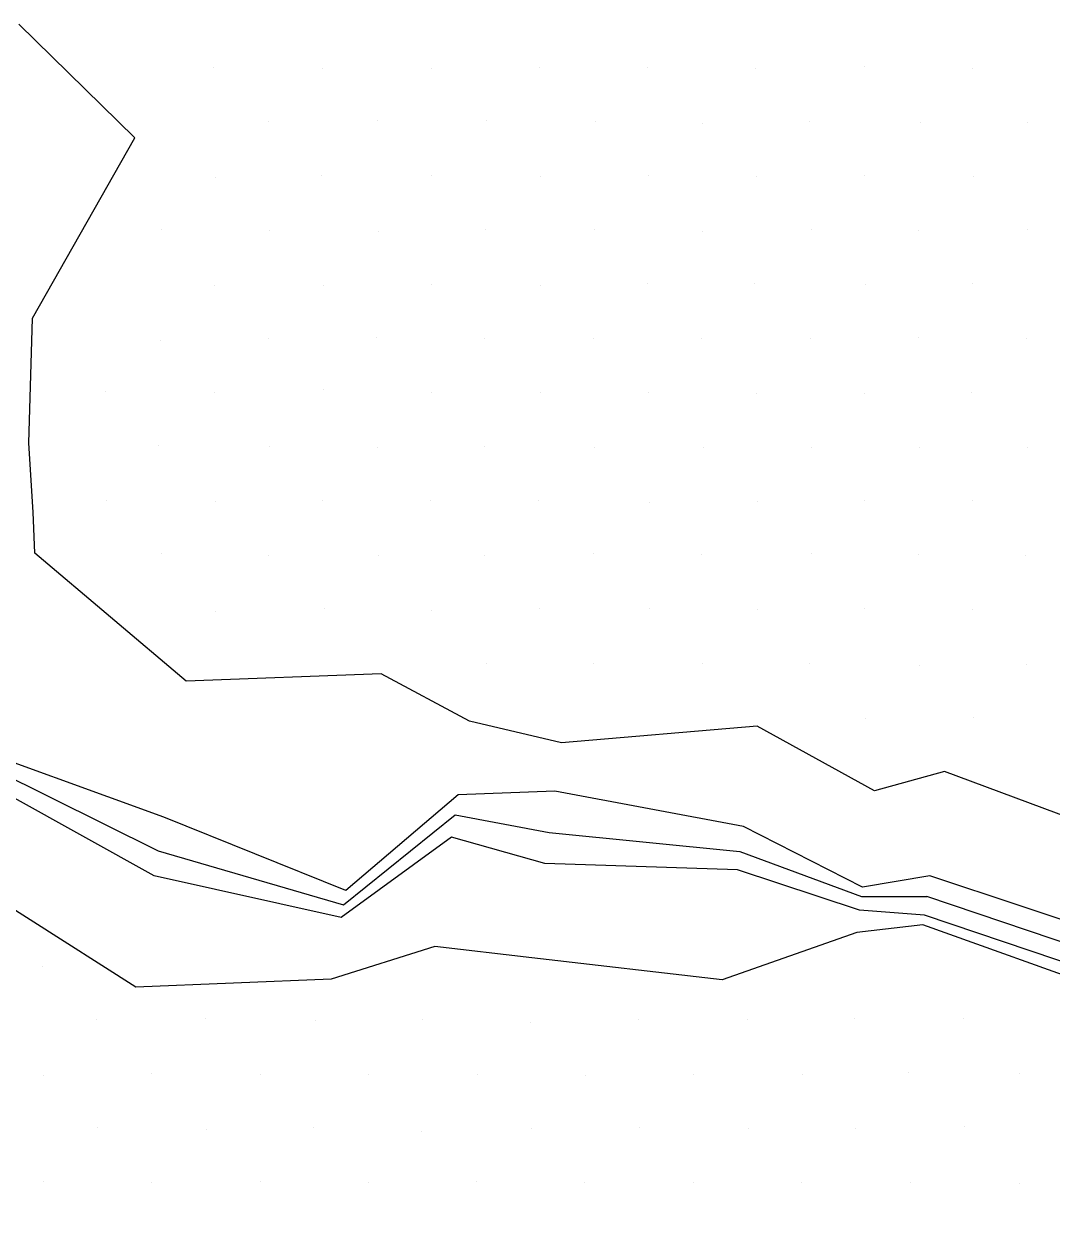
# Model space of a CAD drawing. Extents: x 1602514 to 1609837, y 863887 to 871157.
# Drawn here: x 1605562.4 to 1605696.5, y 868516.6 to 868673.7 of the extents above; entities that cross this region are included whole.
import ezdxf

# ---------------------------------------------------------------- set-up
doc = ezdxf.new("R2010")
doc.units = 0
for name, color, linetype in [('Survey-Flow line', 7, 'Continuous'), ('Survey-Ridge Lines', 7, 'Continuous'), ('Survey-Spot dirt', 7, 'Continuous')]:
    doc.layers.add(name, color=color, linetype=linetype)

msp = doc.modelspace()

# ---------------------------------------------------------------- linework, layer by layer
at = {"layer": 'Survey-Flow line'}
msp.add_line((1605704.32, 868551.62), (1605680.22, 868559.75), dxfattribs=at)
msp.add_line((1605704.32, 868551.62), (1605680.22, 868559.75), dxfattribs=at)
msp.add_lwpolyline([(1605359.43, 868466.68), (1605366.53, 868493.58), (1605376.48, 868517.55), (1605389.92, 868538.78), (1605410.12, 868554.69), (1605430.78, 868570.25), (1605450, 868586.93), (1605472.49, 868588.6), (1605485.22, 868569.23), (1605494.3, 868574.57), (1605523.75, 868599.77), (1605529.76, 868600.55), (1605551.66, 868579.73), (1605579.89, 868565.71), (1605604.05, 868558.66), (1605618.63, 868570.45), (1605630.91, 868568.14), (1605655.8, 868565.66), (1605671.66, 868559.76), (1605680.22, 868559.75)], dxfattribs=at)
msp.add_lwpolyline([(1605359.43, 868466.68), (1605366.53, 868493.58), (1605376.48, 868517.55), (1605389.92, 868538.78), (1605410.12, 868554.69), (1605430.78, 868570.25), (1605450, 868586.93), (1605472.49, 868588.6), (1605485.22, 868569.23), (1605494.3, 868574.57), (1605523.75, 868599.77), (1605529.76, 868600.55), (1605551.66, 868579.73), (1605579.89, 868565.71), (1605604.05, 868558.66), (1605618.63, 868570.45), (1605630.91, 868568.14), (1605655.8, 868565.66), (1605671.66, 868559.76), (1605680.22, 868559.75)], dxfattribs=at)
at = {"layer": 'Survey-Ridge Lines'}
for points in [[(1605830.88, 868554.36), (1605806.33, 868559.25), (1605781.73, 868563.84), (1605756.41, 868563.25), (1605743.54, 868561.42), (1605731.49, 868565.52), (1605706.49, 868567.16), (1605682.49, 868576.1), (1605673.38, 868573.55), (1605658.08, 868582.01), (1605632.54, 868579.85), (1605620.51, 868582.64), (1605609, 868588.85), (1605583.52, 868587.89), (1605563.8, 868604.6), (1605563.56, 868609.94), (1605563, 868618.94), (1605563.47, 868635.26), (1605576.82, 868658.83), (1605561.69, 868673.68)], [(1605830.88, 868554.36), (1605806.33, 868559.25), (1605781.73, 868563.84), (1605756.41, 868563.25), (1605743.54, 868561.42), (1605731.49, 868565.52), (1605706.49, 868567.16), (1605682.49, 868576.1), (1605673.38, 868573.55), (1605658.08, 868582.01), (1605632.54, 868579.85), (1605620.51, 868582.64), (1605609, 868588.85), (1605583.52, 868587.89), (1605563.8, 868604.6), (1605563.56, 868609.94), (1605563, 868618.94), (1605563.47, 868635.26), (1605576.82, 868658.83), (1605561.69, 868673.68)], [(1605829.36, 868543.41), (1605804.87, 868548.78), (1605780.24, 868553.15), (1605756.15, 868561.37), (1605743.34, 868559.96), (1605730.06, 868555.22), (1605704.71, 868554.45), (1605680.59, 868562.45), (1605671.81, 868560.98), (1605656.26, 868568.92), (1605631.66, 868573.51), (1605619.03, 868573.05), (1605604.36, 868560.55), (1605580.61, 868570.14), (1605551.8, 868580.58)], [(1605829.36, 868543.41), (1605804.87, 868548.78), (1605780.24, 868553.15), (1605756.15, 868561.37), (1605743.34, 868559.96), (1605730.06, 868555.22), (1605704.71, 868554.45), (1605680.59, 868562.45), (1605671.81, 868560.98), (1605656.26, 868568.92), (1605631.66, 868573.51), (1605619.03, 868573.05), (1605604.36, 868560.55), (1605580.61, 868570.14), (1605551.8, 868580.58)], [(1605828.39, 868536.45), (1605804.01, 868542.6), (1605779.01, 868544.28), (1605755.05, 868553.49), (1605742.7, 868555.42), (1605728.97, 868547.44), (1605703.98, 868549.21), (1605679.88, 868557.33), (1605671.43, 868557.98), (1605655.47, 868563.25), (1605630.34, 868564.07), (1605618.18, 868567.51), (1605603.78, 868557.04), (1605579.35, 868562.47), (1605551.38, 868578.01)], [(1605828.39, 868536.45), (1605804.01, 868542.6), (1605779.01, 868544.28), (1605755.05, 868553.49), (1605742.7, 868555.42), (1605728.97, 868547.44), (1605703.98, 868549.21), (1605679.88, 868557.33), (1605671.43, 868557.98), (1605655.47, 868563.25), (1605630.34, 868564.07), (1605618.18, 868567.51), (1605603.78, 868557.04), (1605579.35, 868562.47), (1605551.38, 868578.01)], [(1605738.41, 868532.29), (1605728.15, 868541.54), (1605703.74, 868547.47), (1605679.7, 868556.08), (1605671.07, 868555.07), (1605653.47, 868548.9), (1605628.63, 868551.75), (1605615.98, 868553.23), (1605602.46, 868548.96), (1605576.97, 868547.94), (1605549.33, 868565.52)], [(1605738.41, 868532.29), (1605728.15, 868541.54), (1605703.74, 868547.47), (1605679.7, 868556.08), (1605671.07, 868555.07), (1605653.47, 868548.9), (1605628.63, 868551.75), (1605615.98, 868553.23), (1605602.46, 868548.96), (1605576.97, 868547.94), (1605549.33, 868565.52)]]:
    msp.add_lwpolyline(points, dxfattribs=at)
at = {"layer": 'Survey-Spot dirt'}
for p, q in [((1605587.16, 868668), (1605587.16, 868668)), ((1605587.16, 868668), (1605587.16, 868668)), ((1605601.37, 868667.92), (1605601.37, 868667.92)), ((1605601.37, 868667.92), (1605601.37, 868667.92)), ((1605615.58, 868667.91), (1605615.58, 868667.91)), ((1605615.58, 868667.91), (1605615.58, 868667.91)), ((1605629.65, 868667.99), (1605629.65, 868667.99)), ((1605629.65, 868667.99), (1605629.65, 868667.99)), ((1605643.72, 868667.96), (1605643.72, 868667.96)), ((1605643.72, 868667.96), (1605643.72, 868667.96)), ((1605657.89, 868667.94), (1605657.89, 868667.94)), ((1605657.89, 868667.94), (1605657.89, 868667.94)), ((1605672.11, 868668.08), (1605672.11, 868668.08)), ((1605672.11, 868668.08), (1605672.11, 868668.08)), ((1605686.11, 868667.86), (1605686.11, 868667.86)), ((1605686.11, 868667.86), (1605686.11, 868667.86)), ((1605594.31, 868660.94), (1605594.31, 868660.94)), ((1605594.31, 868660.94), (1605594.31, 868660.94)), ((1605608.49, 868661.06), (1605608.49, 868661.06)), ((1605608.49, 868661.06), (1605608.49, 868661.06)), ((1605622.68, 868661.05), (1605622.68, 868661.05)), ((1605622.68, 868661.05), (1605622.68, 868661.05)), ((1605637.02, 868660.95), (1605637.02, 868660.95)), ((1605637.02, 868660.95), (1605637.02, 868660.95)), ((1605650.89, 868660.68), (1605650.89, 868660.68)), ((1605650.89, 868660.68), (1605650.89, 868660.68)), ((1605664.88, 868660.98), (1605664.88, 868660.98)), ((1605664.88, 868660.98), (1605664.88, 868660.98)), ((1605679.37, 868660.86), (1605679.37, 868660.86)), ((1605679.37, 868660.86), (1605679.37, 868660.86)), ((1605693.37, 868660.78), (1605693.37, 868660.78)), ((1605693.37, 868660.78), (1605693.37, 868660.78)), ((1605587.31, 868653.61), (1605587.31, 868653.61)), ((1605587.31, 868653.61), (1605587.31, 868653.61)), ((1605601.23, 868653.96), (1605601.23, 868653.96)), ((1605601.23, 868653.96), (1605601.23, 868653.96)), ((1605615.5, 868653.9), (1605615.5, 868653.9)), ((1605615.5, 868653.9), (1605615.5, 868653.9)), ((1605629.81, 868653.73), (1605629.81, 868653.73)), ((1605629.81, 868653.73), (1605629.81, 868653.73)), ((1605643.87, 868653.93), (1605643.87, 868653.93)), ((1605643.87, 868653.93), (1605643.87, 868653.93)), ((1605657.92, 868653.82), (1605657.92, 868653.82)), ((1605657.92, 868653.82), (1605657.92, 868653.82)), ((1605672.04, 868653.85), (1605672.04, 868653.85)), ((1605672.04, 868653.85), (1605672.04, 868653.85)), ((1605686.27, 868653.75), (1605686.27, 868653.75)), ((1605686.27, 868653.75), (1605686.27, 868653.75)), ((1605580.29, 868646.81), (1605580.29, 868646.81)), ((1605580.29, 868646.81), (1605580.29, 868646.81)), ((1605594.44, 868646.72), (1605594.44, 868646.72)), ((1605594.44, 868646.72), (1605594.44, 868646.72)), ((1605608.66, 868646.56), (1605608.66, 868646.56)), ((1605608.66, 868646.56), (1605608.66, 868646.56)), ((1605622.65, 868646.79), (1605622.65, 868646.79)), ((1605622.65, 868646.79), (1605622.65, 868646.79)), ((1605636.88, 868646.87), (1605636.88, 868646.87)), ((1605636.88, 868646.87), (1605636.88, 868646.87)), ((1605650.87, 868646.64), (1605650.87, 868646.64)), ((1605650.87, 868646.64), (1605650.87, 868646.64)), ((1605665.1, 868646.8), (1605665.1, 868646.8)), ((1605665.1, 868646.8), (1605665.1, 868646.8)), ((1605679.15, 868646.77), (1605679.15, 868646.77)), ((1605679.15, 868646.77), (1605679.15, 868646.77)), ((1605693.31, 868646.79), (1605693.31, 868646.79)), ((1605693.31, 868646.79), (1605693.31, 868646.79)), ((1605587.22, 868639.49), (1605587.22, 868639.49)), ((1605587.22, 868639.49), (1605587.22, 868639.49)), ((1605601.47, 868639.53), (1605601.47, 868639.53)), ((1605601.47, 868639.53), (1605601.47, 868639.53)), ((1605615.51, 868639.69), (1605615.51, 868639.69)), ((1605615.51, 868639.69), (1605615.51, 868639.69)), ((1605629.75, 868639.57), (1605629.75, 868639.57)), ((1605629.75, 868639.57), (1605629.75, 868639.57)), ((1605643.76, 868639.82), (1605643.76, 868639.82)), ((1605643.76, 868639.82), (1605643.76, 868639.82)), ((1605657.72, 868639.75), (1605657.72, 868639.75)), ((1605657.72, 868639.75), (1605657.72, 868639.75)), ((1605672.17, 868639.72), (1605672.17, 868639.72)), ((1605672.17, 868639.72), (1605672.17, 868639.72)), ((1605686.2, 868639.77), (1605686.2, 868639.77)), ((1605686.2, 868639.77), (1605686.2, 868639.77)), ((1605594.29, 868632.59), (1605594.29, 868632.59)), ((1605594.29, 868632.59), (1605594.29, 868632.59)), ((1605608.42, 868632.69), (1605608.42, 868632.69)), ((1605608.42, 868632.69), (1605608.42, 868632.69)), ((1605622.44, 868632.67), (1605622.44, 868632.67)), ((1605622.44, 868632.67), (1605622.44, 868632.67)), ((1605636.72, 868632.63), (1605636.72, 868632.63)), ((1605636.72, 868632.63), (1605636.72, 868632.63)), ((1605650.76, 868632.63), (1605650.76, 868632.63)), ((1605650.76, 868632.63), (1605650.76, 868632.63)), ((1605664.96, 868632.57), (1605664.96, 868632.57)), ((1605664.96, 868632.57), (1605664.96, 868632.57)), ((1605679.11, 868632.7), (1605679.11, 868632.7)), ((1605679.11, 868632.7), (1605679.11, 868632.7)), ((1605693.26, 868632.62), (1605693.26, 868632.62)), ((1605693.26, 868632.62), (1605693.26, 868632.62)), ((1605580.14, 868632.33), (1605580.14, 868632.33)), ((1605580.14, 868632.33), (1605580.14, 868632.33)), ((1605572.95, 868625.67), (1605572.95, 868625.67)), ((1605572.95, 868625.67), (1605572.95, 868625.67)), ((1605587.24, 868625.53), (1605587.24, 868625.53)), ((1605587.24, 868625.53), (1605587.24, 868625.53)), ((1605601.41, 868626.03), (1605601.41, 868626.03)), ((1605601.41, 868626.03), (1605601.41, 868626.03)), ((1605615.6, 868625.52), (1605615.6, 868625.52)), ((1605615.6, 868625.52), (1605615.6, 868625.52)), ((1605629.73, 868625.55), (1605629.73, 868625.55)), ((1605629.73, 868625.55), (1605629.73, 868625.55)), ((1605643.83, 868625.54), (1605643.83, 868625.54)), ((1605643.83, 868625.54), (1605643.83, 868625.54)), ((1605657.92, 868625.46), (1605657.92, 868625.46)), ((1605657.92, 868625.46), (1605657.92, 868625.46)), ((1605672.02, 868625.4), (1605672.02, 868625.4)), ((1605672.02, 868625.4), (1605672.02, 868625.4)), ((1605686.09, 868625.58), (1605686.09, 868625.58)), ((1605686.09, 868625.58), (1605686.09, 868625.58)), ((1605579.91, 868618.61), (1605579.91, 868618.61)), ((1605579.91, 868618.61), (1605579.91, 868618.61)), ((1605594.35, 868618.55), (1605594.35, 868618.55)), ((1605594.35, 868618.55), (1605594.35, 868618.55)), ((1605608.5, 868618.36), (1605608.5, 868618.36)), ((1605608.5, 868618.36), (1605608.5, 868618.36)), ((1605622.44, 868618.56), (1605622.44, 868618.56)), ((1605622.44, 868618.56), (1605622.44, 868618.56)), ((1605636.84, 868618.45), (1605636.84, 868618.45)), ((1605636.84, 868618.45), (1605636.84, 868618.45)), ((1605651.06, 868618.38), (1605651.06, 868618.38)), ((1605651.06, 868618.38), (1605651.06, 868618.38)), ((1605665.09, 868618.35), (1605665.09, 868618.35)), ((1605665.09, 868618.35), (1605665.09, 868618.35)), ((1605679.26, 868618.44), (1605679.26, 868618.44)), ((1605679.26, 868618.44), (1605679.26, 868618.44)), ((1605693.29, 868618.43), (1605693.29, 868618.43)), ((1605693.29, 868618.43), (1605693.29, 868618.43)), ((1605573.08, 868611.46), (1605573.08, 868611.46)), ((1605573.08, 868611.46), (1605573.08, 868611.46)), ((1605587.34, 868611.29), (1605587.34, 868611.29)), ((1605587.34, 868611.29), (1605587.34, 868611.29)), ((1605601.27, 868611.49), (1605601.27, 868611.49)), ((1605601.27, 868611.49), (1605601.27, 868611.49)), ((1605615.45, 868611.48), (1605615.45, 868611.48)), ((1605615.45, 868611.48), (1605615.45, 868611.48)), ((1605629.54, 868611.52), (1605629.54, 868611.52)), ((1605629.54, 868611.52), (1605629.54, 868611.52)), ((1605644.02, 868611.26), (1605644.02, 868611.26)), ((1605644.02, 868611.26), (1605644.02, 868611.26)), ((1605658.08, 868611.36), (1605658.08, 868611.36)), ((1605658.08, 868611.36), (1605658.08, 868611.36)), ((1605672.12, 868611.49), (1605672.12, 868611.49)), ((1605672.12, 868611.49), (1605672.12, 868611.49)), ((1605686.14, 868611.51), (1605686.14, 868611.51)), ((1605686.14, 868611.51), (1605686.14, 868611.51)), ((1605580.34, 868604.52), (1605580.34, 868604.52)), ((1605580.34, 868604.52), (1605580.34, 868604.52)), ((1605594.31, 868604.35), (1605594.31, 868604.35)), ((1605594.31, 868604.35), (1605594.31, 868604.35)), ((1605608.58, 868604.29), (1605608.58, 868604.29)), ((1605608.58, 868604.29), (1605608.58, 868604.29)), ((1605622.52, 868604.34), (1605622.52, 868604.34)), ((1605622.52, 868604.34), (1605622.52, 868604.34)), ((1605636.71, 868604.5), (1605636.71, 868604.5)), ((1605636.71, 868604.5), (1605636.71, 868604.5)), ((1605650.76, 868604.48), (1605650.76, 868604.48)), ((1605650.76, 868604.48), (1605650.76, 868604.48)), ((1605665.09, 868604.5), (1605665.09, 868604.5)), ((1605665.09, 868604.5), (1605665.09, 868604.5)), ((1605679.17, 868604.37), (1605679.17, 868604.37)), ((1605679.17, 868604.37), (1605679.17, 868604.37)), ((1605693.08, 868604.34), (1605693.08, 868604.34)), ((1605693.08, 868604.34), (1605693.08, 868604.34)), ((1605587.37, 868597), (1605587.37, 868597)), ((1605587.37, 868597), (1605587.37, 868597)), ((1605601.61, 868597.38), (1605601.61, 868597.38)), ((1605601.61, 868597.38), (1605601.61, 868597.38)), ((1605615.57, 868597.15), (1605615.57, 868597.15)), ((1605615.57, 868597.15), (1605615.57, 868597.15)), ((1605629.7, 868597.36), (1605629.7, 868597.36)), ((1605629.7, 868597.36), (1605629.7, 868597.36)), ((1605643.95, 868597.31), (1605643.95, 868597.31)), ((1605643.95, 868597.31), (1605643.95, 868597.31)), ((1605658.11, 868597.23), (1605658.11, 868597.23)), ((1605658.11, 868597.23), (1605658.11, 868597.23)), ((1605672.02, 868597.32), (1605672.02, 868597.32)), ((1605672.02, 868597.32), (1605672.02, 868597.32)), ((1605686.22, 868597.26), (1605686.22, 868597.26)), ((1605686.22, 868597.26), (1605686.22, 868597.26)), ((1605622.67, 868590.13), (1605622.67, 868590.13)), ((1605622.67, 868590.13), (1605622.67, 868590.13)), ((1605636.74, 868590.17), (1605636.74, 868590.17)), ((1605636.74, 868590.17), (1605636.74, 868590.17)), ((1605650.88, 868590.13), (1605650.88, 868590.13)), ((1605650.88, 868590.13), (1605650.88, 868590.13)), ((1605664.94, 868590.21), (1605664.94, 868590.21)), ((1605664.94, 868590.21), (1605664.94, 868590.21)), ((1605693.16, 868590.04), (1605693.16, 868590.04)), ((1605693.16, 868590.04), (1605693.16, 868590.04)), ((1605679.27, 868589.91), (1605679.27, 868589.91)), ((1605679.27, 868589.91), (1605679.27, 868589.91)), ((1605672.17, 868583.06), (1605672.17, 868583.06)), ((1605672.17, 868583.06), (1605672.17, 868583.06)), ((1605686.23, 868583.17), (1605686.23, 868583.17)), ((1605686.23, 868583.17), (1605686.23, 868583.17)), ((1605564.76, 868550.67), (1605564.76, 868550.67)), ((1605564.76, 868550.67), (1605564.76, 868550.67)), ((1605571.86, 868543.76), (1605571.86, 868543.76)), ((1605571.86, 868543.76), (1605571.86, 868543.76)), ((1605586.12, 868543.82), (1605586.12, 868543.82)), ((1605586.12, 868543.82), (1605586.12, 868543.82)), ((1605600.41, 868543.57), (1605600.41, 868543.57)), ((1605600.41, 868543.57), (1605600.41, 868543.57)), ((1605614.4, 868543.69), (1605614.4, 868543.69)), ((1605614.4, 868543.69), (1605614.4, 868543.69)), ((1605628.42, 868543.37), (1605628.42, 868543.37)), ((1605628.42, 868543.37), (1605628.42, 868543.37)), ((1605642.55, 868543.7), (1605642.55, 868543.7)), ((1605642.55, 868543.7), (1605642.55, 868543.7)), ((1605656.76, 868543.68), (1605656.76, 868543.68)), ((1605656.76, 868543.68), (1605656.76, 868543.68)), ((1605670.76, 868543.9), (1605670.76, 868543.9)), ((1605670.76, 868543.9), (1605670.76, 868543.9)), ((1605684.94, 868543.87), (1605684.94, 868543.87)), ((1605684.94, 868543.87), (1605684.94, 868543.87)), ((1605579.07, 868536.61), (1605579.07, 868536.61)), ((1605579.07, 868536.61), (1605579.07, 868536.61)), ((1605677.83, 868536.79), (1605677.83, 868536.79)), ((1605677.83, 868536.79), (1605677.83, 868536.79)), ((1605692.28, 868536.67), (1605692.28, 868536.67)), ((1605692.28, 868536.67), (1605692.28, 868536.67)), ((1605564.93, 868536.46), (1605564.93, 868536.46)), ((1605564.93, 868536.46), (1605564.93, 868536.46)), ((1605593.19, 868536.54), (1605593.19, 868536.54)), ((1605593.19, 868536.54), (1605593.19, 868536.54)), ((1605607.38, 868536.52), (1605607.38, 868536.52)), ((1605607.38, 868536.52), (1605607.38, 868536.52)), ((1605621.53, 868536.55), (1605621.53, 868536.55)), ((1605621.53, 868536.55), (1605621.53, 868536.55)), ((1605635.59, 868536.44), (1605635.59, 868536.44)), ((1605635.59, 868536.44), (1605635.59, 868536.44)), ((1605649.74, 868536.55), (1605649.74, 868536.55)), ((1605649.74, 868536.55), (1605649.74, 868536.55)), ((1605663.99, 868536.53), (1605663.99, 868536.53)), ((1605663.99, 868536.53), (1605663.99, 868536.53)), ((1605572.02, 868529.6), (1605572.02, 868529.6)), ((1605572.02, 868529.6), (1605572.02, 868529.6)), ((1605586.13, 868529.39), (1605586.13, 868529.39)), ((1605586.13, 868529.39), (1605586.13, 868529.39)), ((1605600.18, 868529.64), (1605600.18, 868529.64)), ((1605600.18, 868529.64), (1605600.18, 868529.64)), ((1605614.31, 868529.11), (1605614.31, 868529.11)), ((1605614.31, 868529.11), (1605614.31, 868529.11)), ((1605628.65, 868529.52), (1605628.65, 868529.52)), ((1605628.65, 868529.52), (1605628.65, 868529.52)), ((1605642.7, 868529.55), (1605642.7, 868529.55)), ((1605642.7, 868529.55), (1605642.7, 868529.55)), ((1605656.89, 868529.46), (1605656.89, 868529.46)), ((1605656.89, 868529.46), (1605656.89, 868529.46)), ((1605670.93, 868529.51), (1605670.93, 868529.51)), ((1605670.93, 868529.51), (1605670.93, 868529.51)), ((1605685.08, 868529.69), (1605685.08, 868529.69)), ((1605685.08, 868529.69), (1605685.08, 868529.69)), ((1605564.92, 868522.52), (1605564.92, 868522.52)), ((1605564.92, 868522.52), (1605564.92, 868522.52)), ((1605579.06, 868522.46), (1605579.06, 868522.46)), ((1605579.06, 868522.46), (1605579.06, 868522.46)), ((1605593.25, 868522.55), (1605593.25, 868522.55)), ((1605593.25, 868522.55), (1605593.25, 868522.55)), ((1605607.36, 868522.46), (1605607.36, 868522.46)), ((1605607.36, 868522.46), (1605607.36, 868522.46)), ((1605621.4, 868522.55), (1605621.4, 868522.55)), ((1605621.4, 868522.55), (1605621.4, 868522.55)), ((1605635.54, 868522.46), (1605635.54, 868522.46)), ((1605635.54, 868522.46), (1605635.54, 868522.46)), ((1605649.73, 868522.43), (1605649.73, 868522.43)), ((1605649.73, 868522.43), (1605649.73, 868522.43)), ((1605678.11, 868522.43), (1605678.11, 868522.43)), ((1605678.11, 868522.43), (1605678.11, 868522.43)), ((1605663.81, 868522.41), (1605663.81, 868522.41)), ((1605663.81, 868522.41), (1605663.81, 868522.41)), ((1605692.25, 868522.33), (1605692.25, 868522.33)), ((1605692.25, 868522.33), (1605692.25, 868522.33))]:
    msp.add_line(p, q, dxfattribs=at)

doc.saveas('drawing.dxf')
